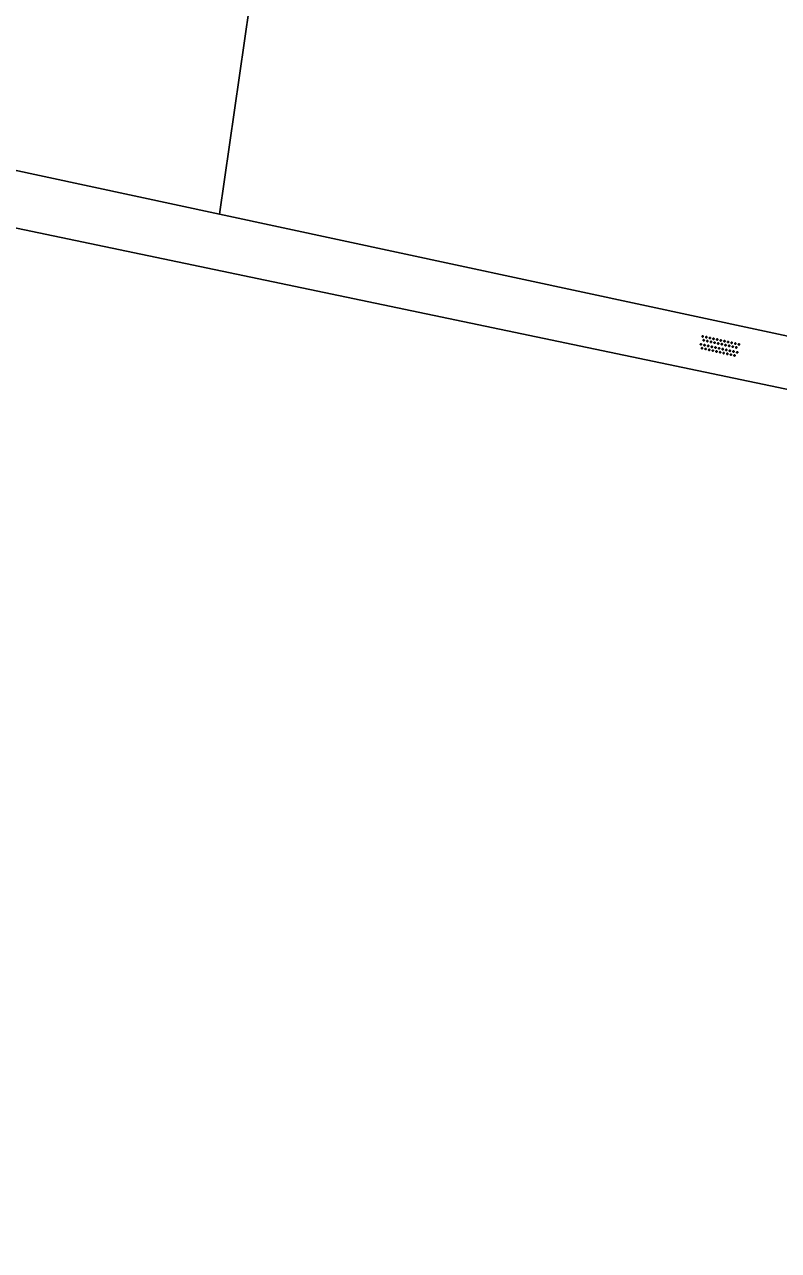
# Model space of a CAD drawing. Extents: x 125000 to 129004, y 397500 to 399008.
# Drawn here: x 127729.3 to 127769.9, y 397783.6 to 397849.7 of the extents above; entities that cross this region are included whole.
import ezdxf

# ---------------------------------------------------------------- set-up
doc = ezdxf.new("R2010")
doc.units = 0
for name, color, linetype in [('gg-knt-onverhard', 7, 'Continuous'), ('gt-grn-groengrens', 7, 'Continuous'), ('gt-symb-overige verharding', 7, 'Continuous')]:
    doc.layers.add(name, color=color, linetype=linetype)

# ---------------------------------------------------------------- blocks, each defined once
blk = doc.blocks.new('gt0-OVH')
at = {"layer": 'gt-symb-overige verharding'}
for points in [[(-0.972, 0.298), (-0.967, 0.308), (-0.965, 0.319), (-0.966, 0.33), (-0.971, 0.34), (-0.978, 0.348), (-0.988, 0.353), (-0.999, 0.355), (-1.01, 0.354), (-1.02, 0.349), (-1.028, 0.342), (-1.033, 0.332), (-1.035, 0.321), (-1.034, 0.31), (-1.029, 0.3), (-1.022, 0.292), (-1.012, 0.287), (-1.001, 0.285), (-0.99, 0.286), (-0.98, 0.291)], [(-0.872, 0.106), (-0.867, 0.116), (-0.865, 0.126), (-0.866, 0.137), (-0.871, 0.147), (-0.878, 0.156), (-0.888, 0.161), (-0.899, 0.163), (-0.91, 0.162), (-0.92, 0.157), (-0.928, 0.15), (-0.933, 0.14), (-0.935, 0.129), (-0.934, 0.118), (-0.929, 0.108), (-0.922, 0.1), (-0.912, 0.095), (-0.901, 0.092), (-0.89, 0.094), (-0.88, 0.098)], [(-0.772, 0.298), (-0.767, 0.308), (-0.765, 0.319), (-0.766, 0.33), (-0.771, 0.34), (-0.778, 0.348), (-0.788, 0.353), (-0.799, 0.355), (-0.81, 0.354), (-0.82, 0.349), (-0.828, 0.342), (-0.833, 0.332), (-0.835, 0.321), (-0.834, 0.31), (-0.829, 0.3), (-0.822, 0.292), (-0.812, 0.287), (-0.801, 0.285), (-0.79, 0.286), (-0.78, 0.291)], [(-0.672, 0.106), (-0.667, 0.116), (-0.665, 0.126), (-0.666, 0.137), (-0.671, 0.147), (-0.678, 0.156), (-0.688, 0.161), (-0.699, 0.163), (-0.71, 0.162), (-0.72, 0.157), (-0.728, 0.15), (-0.733, 0.14), (-0.735, 0.129), (-0.734, 0.118), (-0.729, 0.108), (-0.722, 0.1), (-0.712, 0.095), (-0.701, 0.092), (-0.69, 0.094), (-0.68, 0.098)], [(-0.572, 0.298), (-0.567, 0.308), (-0.565, 0.319), (-0.566, 0.33), (-0.571, 0.34), (-0.578, 0.348), (-0.588, 0.353), (-0.599, 0.355), (-0.61, 0.354), (-0.62, 0.349), (-0.628, 0.342), (-0.633, 0.332), (-0.635, 0.321), (-0.634, 0.31), (-0.629, 0.3), (-0.622, 0.292), (-0.612, 0.287), (-0.601, 0.285), (-0.59, 0.286), (-0.58, 0.291)], [(-0.472, 0.106), (-0.467, 0.116), (-0.465, 0.126), (-0.466, 0.137), (-0.471, 0.147), (-0.478, 0.156), (-0.488, 0.161), (-0.499, 0.163), (-0.51, 0.162), (-0.52, 0.157), (-0.528, 0.15), (-0.533, 0.14), (-0.535, 0.129), (-0.534, 0.118), (-0.529, 0.108), (-0.522, 0.1), (-0.512, 0.095), (-0.501, 0.092), (-0.49, 0.094), (-0.48, 0.098)], [(-0.372, 0.298), (-0.367, 0.308), (-0.365, 0.319), (-0.366, 0.33), (-0.371, 0.34), (-0.378, 0.348), (-0.388, 0.353), (-0.399, 0.355), (-0.41, 0.354), (-0.42, 0.349), (-0.428, 0.342), (-0.433, 0.332), (-0.435, 0.321), (-0.434, 0.31), (-0.429, 0.3), (-0.422, 0.292), (-0.412, 0.287), (-0.401, 0.285), (-0.39, 0.286), (-0.38, 0.291)], [(-0.272, 0.106), (-0.267, 0.116), (-0.265, 0.126), (-0.266, 0.137), (-0.271, 0.147), (-0.278, 0.156), (-0.288, 0.161), (-0.299, 0.163), (-0.31, 0.162), (-0.32, 0.157), (-0.328, 0.15), (-0.333, 0.14), (-0.335, 0.129), (-0.334, 0.118), (-0.329, 0.108), (-0.322, 0.1), (-0.312, 0.095), (-0.301, 0.092), (-0.29, 0.094), (-0.28, 0.098)], [(-0.172, 0.298), (-0.167, 0.308), (-0.165, 0.319), (-0.166, 0.33), (-0.171, 0.34), (-0.178, 0.348), (-0.188, 0.353), (-0.199, 0.355), (-0.21, 0.354), (-0.22, 0.349), (-0.228, 0.342), (-0.233, 0.332), (-0.235, 0.321), (-0.234, 0.31), (-0.229, 0.3), (-0.222, 0.292), (-0.212, 0.287), (-0.201, 0.285), (-0.19, 0.286), (-0.18, 0.291)], [(-0.072, 0.106), (-0.067, 0.116), (-0.065, 0.126), (-0.066, 0.137), (-0.071, 0.147), (-0.078, 0.156), (-0.088, 0.161), (-0.099, 0.163), (-0.11, 0.162), (-0.12, 0.157), (-0.128, 0.15), (-0.133, 0.14), (-0.135, 0.129), (-0.134, 0.118), (-0.129, 0.108), (-0.122, 0.1), (-0.112, 0.095), (-0.101, 0.092), (-0.09, 0.094), (-0.08, 0.098)], [(0.028, 0.298), (0.033, 0.308), (0.035, 0.319), (0.034, 0.33), (0.029, 0.34), (0.022, 0.348), (0.012, 0.353), (0.001, 0.355), (-0.01, 0.354), (-0.02, 0.349), (-0.028, 0.342), (-0.033, 0.332), (-0.035, 0.321), (-0.034, 0.31), (-0.029, 0.3), (-0.022, 0.292), (-0.012, 0.287), (-0.001, 0.285), (0.01, 0.286), (0.02, 0.291)], [(0.128, 0.106), (0.133, 0.116), (0.135, 0.126), (0.134, 0.137), (0.129, 0.147), (0.122, 0.156), (0.112, 0.161), (0.101, 0.163), (0.09, 0.162), (0.08, 0.157), (0.072, 0.15), (0.067, 0.14), (0.065, 0.129), (0.066, 0.118), (0.071, 0.108), (0.078, 0.1), (0.088, 0.095), (0.099, 0.092), (0.11, 0.094), (0.12, 0.098)], [(0.228, 0.298), (0.233, 0.308), (0.235, 0.319), (0.234, 0.33), (0.229, 0.34), (0.222, 0.348), (0.212, 0.353), (0.201, 0.355), (0.19, 0.354), (0.18, 0.349), (0.172, 0.342), (0.167, 0.332), (0.165, 0.321), (0.166, 0.31), (0.171, 0.3), (0.178, 0.292), (0.188, 0.287), (0.199, 0.285), (0.21, 0.286), (0.22, 0.291)], [(0.328, 0.106), (0.333, 0.116), (0.335, 0.126), (0.334, 0.137), (0.329, 0.147), (0.322, 0.156), (0.312, 0.161), (0.301, 0.163), (0.29, 0.162), (0.28, 0.157), (0.272, 0.15), (0.267, 0.14), (0.265, 0.129), (0.266, 0.118), (0.271, 0.108), (0.278, 0.1), (0.288, 0.095), (0.299, 0.092), (0.31, 0.094), (0.32, 0.098)], [(0.428, 0.298), (0.433, 0.308), (0.435, 0.319), (0.434, 0.33), (0.429, 0.34), (0.422, 0.348), (0.412, 0.353), (0.401, 0.355), (0.39, 0.354), (0.38, 0.349), (0.372, 0.342), (0.367, 0.332), (0.365, 0.321), (0.366, 0.31), (0.371, 0.3), (0.378, 0.292), (0.388, 0.287), (0.399, 0.285), (0.41, 0.286), (0.42, 0.291)], [(0.528, 0.106), (0.533, 0.116), (0.535, 0.126), (0.534, 0.137), (0.529, 0.147), (0.522, 0.156), (0.512, 0.161), (0.501, 0.163), (0.49, 0.162), (0.48, 0.157), (0.472, 0.15), (0.467, 0.14), (0.465, 0.129), (0.466, 0.118), (0.471, 0.108), (0.478, 0.1), (0.488, 0.095), (0.499, 0.092), (0.51, 0.094), (0.52, 0.098)], [(0.628, 0.298), (0.633, 0.308), (0.635, 0.319), (0.634, 0.33), (0.629, 0.34), (0.622, 0.348), (0.612, 0.353), (0.601, 0.355), (0.59, 0.354), (0.58, 0.349), (0.572, 0.342), (0.567, 0.332), (0.565, 0.321), (0.566, 0.31), (0.571, 0.3), (0.578, 0.292), (0.588, 0.287), (0.599, 0.285), (0.61, 0.286), (0.62, 0.291)], [(0.728, 0.106), (0.733, 0.116), (0.735, 0.126), (0.734, 0.137), (0.729, 0.147), (0.722, 0.156), (0.712, 0.161), (0.701, 0.163), (0.69, 0.162), (0.68, 0.157), (0.672, 0.15), (0.667, 0.14), (0.665, 0.129), (0.666, 0.118), (0.671, 0.108), (0.678, 0.1), (0.688, 0.095), (0.699, 0.092), (0.71, 0.094), (0.72, 0.098)], [(0.828, 0.298), (0.833, 0.308), (0.835, 0.319), (0.834, 0.33), (0.829, 0.34), (0.822, 0.348), (0.812, 0.353), (0.801, 0.355), (0.79, 0.354), (0.78, 0.349), (0.772, 0.342), (0.767, 0.332), (0.765, 0.321), (0.766, 0.31), (0.771, 0.3), (0.778, 0.292), (0.788, 0.287), (0.799, 0.285), (0.81, 0.286), (0.82, 0.291)], [(0.928, 0.106), (0.933, 0.116), (0.935, 0.126), (0.934, 0.137), (0.929, 0.147), (0.922, 0.156), (0.912, 0.161), (0.901, 0.163), (0.89, 0.162), (0.88, 0.157), (0.872, 0.15), (0.867, 0.14), (0.865, 0.129), (0.866, 0.118), (0.871, 0.108), (0.878, 0.1), (0.888, 0.095), (0.899, 0.092), (0.91, 0.094), (0.92, 0.098)], [(1.028, 0.298), (1.033, 0.308), (1.035, 0.319), (1.034, 0.33), (1.029, 0.34), (1.022, 0.348), (1.012, 0.353), (1.001, 0.355), (0.99, 0.354), (0.98, 0.349), (0.972, 0.342), (0.967, 0.332), (0.965, 0.321), (0.966, 0.31), (0.971, 0.3), (0.978, 0.292), (0.988, 0.287), (0.999, 0.285), (1.01, 0.286), (1.02, 0.291)], [(-0.972, -0.142), (-0.967, -0.132), (-0.965, -0.121), (-0.966, -0.11), (-0.971, -0.1), (-0.978, -0.092), (-0.988, -0.087), (-0.999, -0.085), (-1.01, -0.086), (-1.02, -0.091), (-1.028, -0.098), (-1.033, -0.108), (-1.035, -0.119), (-1.034, -0.13), (-1.029, -0.14), (-1.022, -0.148), (-1.012, -0.153), (-1.001, -0.155), (-0.99, -0.154), (-0.98, -0.149)], [(-0.872, -0.334), (-0.867, -0.324), (-0.865, -0.314), (-0.866, -0.303), (-0.871, -0.293), (-0.878, -0.284), (-0.888, -0.279), (-0.899, -0.277), (-0.91, -0.278), (-0.92, -0.283), (-0.928, -0.29), (-0.933, -0.3), (-0.935, -0.311), (-0.934, -0.322), (-0.929, -0.332), (-0.922, -0.34), (-0.912, -0.345), (-0.901, -0.348), (-0.89, -0.346), (-0.88, -0.342)], [(-0.772, -0.142), (-0.767, -0.132), (-0.765, -0.121), (-0.766, -0.11), (-0.771, -0.1), (-0.778, -0.092), (-0.788, -0.087), (-0.799, -0.085), (-0.81, -0.086), (-0.82, -0.091), (-0.828, -0.098), (-0.833, -0.108), (-0.835, -0.119), (-0.834, -0.13), (-0.829, -0.14), (-0.822, -0.148), (-0.812, -0.153), (-0.801, -0.155), (-0.79, -0.154), (-0.78, -0.149)], [(-0.672, -0.334), (-0.667, -0.324), (-0.665, -0.314), (-0.666, -0.303), (-0.671, -0.293), (-0.678, -0.284), (-0.688, -0.279), (-0.699, -0.277), (-0.71, -0.278), (-0.72, -0.283), (-0.728, -0.29), (-0.733, -0.3), (-0.735, -0.311), (-0.734, -0.322), (-0.729, -0.332), (-0.722, -0.34), (-0.712, -0.345), (-0.701, -0.348), (-0.69, -0.346), (-0.68, -0.342)], [(-0.572, -0.142), (-0.567, -0.132), (-0.565, -0.121), (-0.566, -0.11), (-0.571, -0.1), (-0.578, -0.092), (-0.588, -0.087), (-0.599, -0.085), (-0.61, -0.086), (-0.62, -0.091), (-0.628, -0.098), (-0.633, -0.108), (-0.635, -0.119), (-0.634, -0.13), (-0.629, -0.14), (-0.622, -0.148), (-0.612, -0.153), (-0.601, -0.155), (-0.59, -0.154), (-0.58, -0.149)], [(-0.472, -0.334), (-0.467, -0.324), (-0.465, -0.314), (-0.466, -0.303), (-0.471, -0.293), (-0.478, -0.284), (-0.488, -0.279), (-0.499, -0.277), (-0.51, -0.278), (-0.52, -0.283), (-0.528, -0.29), (-0.533, -0.3), (-0.535, -0.311), (-0.534, -0.322), (-0.529, -0.332), (-0.522, -0.34), (-0.512, -0.345), (-0.501, -0.348), (-0.49, -0.346), (-0.48, -0.342)], [(-0.372, -0.142), (-0.367, -0.132), (-0.365, -0.121), (-0.366, -0.11), (-0.371, -0.1), (-0.378, -0.092), (-0.388, -0.087), (-0.399, -0.085), (-0.41, -0.086), (-0.42, -0.091), (-0.428, -0.098), (-0.433, -0.108), (-0.435, -0.119), (-0.434, -0.13), (-0.429, -0.14), (-0.422, -0.148), (-0.412, -0.153), (-0.401, -0.155), (-0.39, -0.154), (-0.38, -0.149)], [(-0.272, -0.334), (-0.267, -0.324), (-0.265, -0.314), (-0.266, -0.303), (-0.271, -0.293), (-0.278, -0.284), (-0.288, -0.279), (-0.299, -0.277), (-0.31, -0.278), (-0.32, -0.283), (-0.328, -0.29), (-0.333, -0.3), (-0.335, -0.311), (-0.334, -0.322), (-0.329, -0.332), (-0.322, -0.34), (-0.312, -0.345), (-0.301, -0.348), (-0.29, -0.346), (-0.28, -0.342)], [(-0.172, -0.142), (-0.167, -0.132), (-0.165, -0.121), (-0.166, -0.11), (-0.171, -0.1), (-0.178, -0.092), (-0.188, -0.087), (-0.199, -0.085), (-0.21, -0.086), (-0.22, -0.091), (-0.228, -0.098), (-0.233, -0.108), (-0.235, -0.119), (-0.234, -0.13), (-0.229, -0.14), (-0.222, -0.148), (-0.212, -0.153), (-0.201, -0.155), (-0.19, -0.154), (-0.18, -0.149)], [(-0.072, -0.334), (-0.067, -0.324), (-0.065, -0.314), (-0.066, -0.303), (-0.071, -0.293), (-0.078, -0.284), (-0.088, -0.279), (-0.099, -0.277), (-0.11, -0.278), (-0.12, -0.283), (-0.128, -0.29), (-0.133, -0.3), (-0.135, -0.311), (-0.134, -0.322), (-0.129, -0.332), (-0.122, -0.34), (-0.112, -0.345), (-0.101, -0.348), (-0.09, -0.346), (-0.08, -0.342)], [(0.028, -0.142), (0.033, -0.132), (0.035, -0.121), (0.034, -0.11), (0.029, -0.1), (0.022, -0.092), (0.012, -0.087), (0.001, -0.085), (-0.01, -0.086), (-0.02, -0.091), (-0.028, -0.098), (-0.033, -0.108), (-0.035, -0.119), (-0.034, -0.13), (-0.029, -0.14), (-0.022, -0.148), (-0.012, -0.153), (-0.001, -0.155), (0.01, -0.154), (0.02, -0.149)], [(0.128, -0.334), (0.133, -0.324), (0.135, -0.314), (0.134, -0.303), (0.129, -0.293), (0.122, -0.284), (0.112, -0.279), (0.101, -0.277), (0.09, -0.278), (0.08, -0.283), (0.072, -0.29), (0.067, -0.3), (0.065, -0.311), (0.066, -0.322), (0.071, -0.332), (0.078, -0.34), (0.088, -0.345), (0.099, -0.348), (0.11, -0.346), (0.12, -0.342)], [(0.228, -0.142), (0.233, -0.132), (0.235, -0.121), (0.234, -0.11), (0.229, -0.1), (0.222, -0.092), (0.212, -0.087), (0.201, -0.085), (0.19, -0.086), (0.18, -0.091), (0.172, -0.098), (0.167, -0.108), (0.165, -0.119), (0.166, -0.13), (0.171, -0.14), (0.178, -0.148), (0.188, -0.153), (0.199, -0.155), (0.21, -0.154), (0.22, -0.149)], [(0.328, -0.334), (0.333, -0.324), (0.335, -0.314), (0.334, -0.303), (0.329, -0.293), (0.322, -0.284), (0.312, -0.279), (0.301, -0.277), (0.29, -0.278), (0.28, -0.283), (0.272, -0.29), (0.267, -0.3), (0.265, -0.311), (0.266, -0.322), (0.271, -0.332), (0.278, -0.34), (0.288, -0.345), (0.299, -0.348), (0.31, -0.346), (0.32, -0.342)], [(0.428, -0.142), (0.433, -0.132), (0.435, -0.121), (0.434, -0.11), (0.429, -0.1), (0.422, -0.092), (0.412, -0.087), (0.401, -0.085), (0.39, -0.086), (0.38, -0.091), (0.372, -0.098), (0.367, -0.108), (0.365, -0.119), (0.366, -0.13), (0.371, -0.14), (0.378, -0.148), (0.388, -0.153), (0.399, -0.155), (0.41, -0.154), (0.42, -0.149)], [(0.528, -0.334), (0.533, -0.324), (0.535, -0.314), (0.534, -0.303), (0.529, -0.293), (0.522, -0.284), (0.512, -0.279), (0.501, -0.277), (0.49, -0.278), (0.48, -0.283), (0.472, -0.29), (0.467, -0.3), (0.465, -0.311), (0.466, -0.322), (0.471, -0.332), (0.478, -0.34), (0.488, -0.345), (0.499, -0.348), (0.51, -0.346), (0.52, -0.342)], [(0.628, -0.142), (0.633, -0.132), (0.635, -0.121), (0.634, -0.11), (0.629, -0.1), (0.622, -0.092), (0.612, -0.087), (0.601, -0.085), (0.59, -0.086), (0.58, -0.091), (0.572, -0.098), (0.567, -0.108), (0.565, -0.119), (0.566, -0.13), (0.571, -0.14), (0.578, -0.148), (0.588, -0.153), (0.599, -0.155), (0.61, -0.154), (0.62, -0.149)], [(0.728, -0.334), (0.733, -0.324), (0.735, -0.314), (0.734, -0.303), (0.729, -0.293), (0.722, -0.284), (0.712, -0.279), (0.701, -0.277), (0.69, -0.278), (0.68, -0.283), (0.672, -0.29), (0.667, -0.3), (0.665, -0.311), (0.666, -0.322), (0.671, -0.332), (0.678, -0.34), (0.688, -0.345), (0.699, -0.348), (0.71, -0.346), (0.72, -0.342)], [(0.828, -0.142), (0.833, -0.132), (0.835, -0.121), (0.834, -0.11), (0.829, -0.1), (0.822, -0.092), (0.812, -0.087), (0.801, -0.085), (0.79, -0.086), (0.78, -0.091), (0.772, -0.098), (0.767, -0.108), (0.765, -0.119), (0.766, -0.13), (0.771, -0.14), (0.778, -0.148), (0.788, -0.153), (0.799, -0.155), (0.81, -0.154), (0.82, -0.149)], [(0.928, -0.334), (0.933, -0.324), (0.935, -0.314), (0.934, -0.303), (0.929, -0.293), (0.922, -0.284), (0.912, -0.279), (0.901, -0.277), (0.89, -0.278), (0.88, -0.283), (0.872, -0.29), (0.867, -0.3), (0.865, -0.311), (0.866, -0.322), (0.871, -0.332), (0.878, -0.34), (0.888, -0.345), (0.899, -0.348), (0.91, -0.346), (0.92, -0.342)], [(1.028, -0.142), (1.033, -0.132), (1.035, -0.121), (1.034, -0.11), (1.029, -0.1), (1.022, -0.092), (1.012, -0.087), (1.001, -0.085), (0.99, -0.086), (0.98, -0.091), (0.972, -0.098), (0.967, -0.108), (0.965, -0.119), (0.966, -0.13), (0.971, -0.14), (0.978, -0.148), (0.988, -0.153), (0.999, -0.155), (1.01, -0.154), (1.02, -0.149)]]:
    blk.add_lwpolyline(points, close=True, dxfattribs=at)

msp = doc.modelspace()

# ---------------------------------------------------------------- linework, layer by layer
at = {"layer": 'gg-knt-onverhard'}
msp.add_line((127728.198, 397841.972), (127739.808, 397839.48), dxfattribs=at)
for points in [[(127728.099, 397838.892), (127797.534, 397824.371), (127889.751, 397805.425), (127944.108, 397794.594), (128000, 397783.604)], [(127739.808, 397839.48), (127798.073, 397826.975), (127890.279, 397808.032), (127944.624, 397797.203), (128000, 397786.324)]]:
    msp.add_lwpolyline(points, dxfattribs=at)
at = {"layer": 'gt-grn-groengrens'}
msp.add_lwpolyline([(127739.808, 397839.48), (127745.75, 397880.62), (127745.154, 397898.391), (127737.578, 397904.663), (127730.259, 397905.731)], dxfattribs=at)

# ---------------------------------------------------------------- block references
at = {"layer": 'gt-symb-overige verharding', "rotation": -12.47907180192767}
msp.add_blockref('gt0-OVH', (127766.768, 397832.359), dxfattribs=at)

doc.saveas('drawing.dxf')
